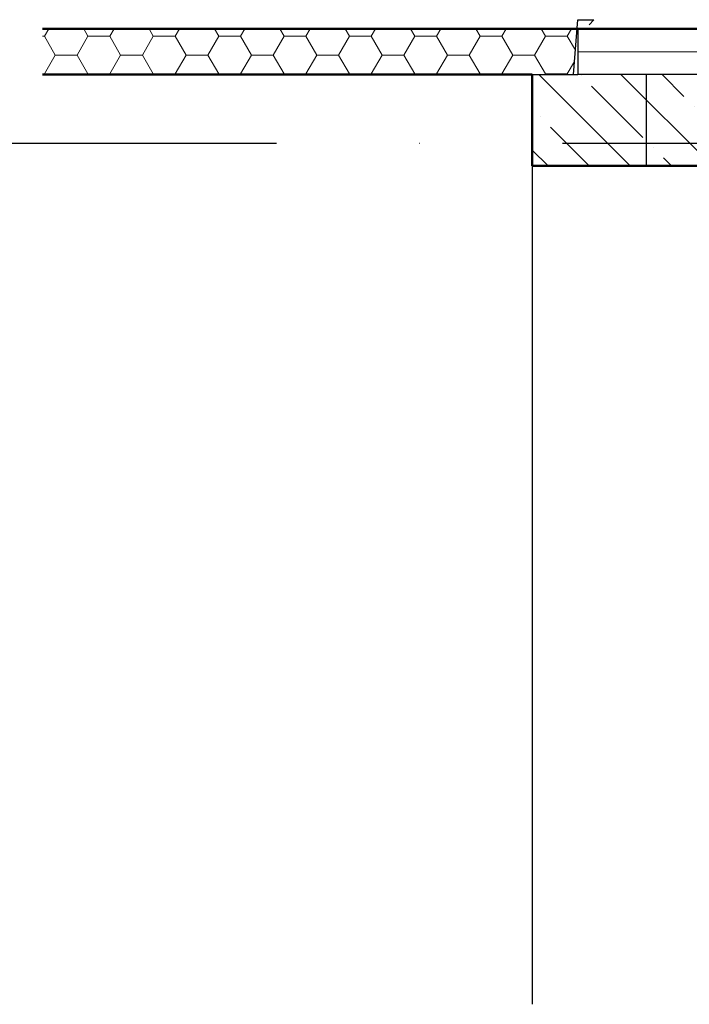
# Model space of a CAD drawing. Header units: millimetres. Extents: x -33711 to 544341, y -222428 to 596511.
# Tile 359 of 656: x 303083 to 304547, y -37649 to -35494. Entities that reach past the tile are written whole.
import ezdxf

# ---------------------------------------------------------------- set-up
doc = ezdxf.new("R2010")
doc.units = ezdxf.units.MM
doc.linetypes.add('DASHDOT', pattern=[0.5, 0.25, -0.125, 0, -0.125])
doc.layers.add('IN_C_OSA', color=6, linetype='DASHDOT')
doc.layers.add('IN_C_TENKA', color=7, linetype='Continuous')
for name, color, linetype, lineweight in [('IN_C_TLUSTA', 5, 'Continuous', 50), ('IN_IZOLACE', 251, 'IZOLACE', 5), ('IN_SRAFY', 8, 'Continuous', 9)]:
    doc.layers.add(name, color=color, linetype=linetype, lineweight=lineweight)
doc.linetypes.add('IZOLACE', pattern='A,0.0001,-0.1,[134,ltypeshp.shx,S=0.1,R=0,X=-0.1,Y=0],-0.2,[134,ltypeshp.shx,S=0.1,R=180,X=0.1,Y=0],-0.1', length=0.4001)

msp = doc.modelspace()

# ---------------------------------------------------------------- hatches: boundary and pattern name
at = {"layer": 'IN_SRAFY'}
h = msp.add_hatch(dxfattribs=at)
h.set_pattern_fill('HONEY', color=256, scale=15)
h.set_pattern_definition([(0, (-305.356, 31409.196), (71.4375, 41.2444597), [47.625, -95.25]), (120, (-305.356, 31409.196), (-71.4375, 41.24446), [47.625, -95.25]), (60, (-305.356, 31409.196), (2e-07, 82.4889196), [-95.25, 47.625])])
h.paths.add_polyline_path([(303133.44218, -35514.26664), (303133.44218, -35614.26664), (304203.62336, -35614.26664), (304293.62337, -35614.21339), (304301.95613, -35514.26664)])
h = msp.add_hatch(dxfattribs=at)
h.set_pattern_fill('ANSI35', color=256, scale=20, angle=90)
h.set_pattern_definition([(135, (396919.61, -268048.79), (-89.80256, -89.80256), []), (135, (396919.61, -267958.99), (-89.80256, -89.80256), [158.75, -31.75, 0, -31.75])])
h.paths.add_polyline_path([(304953.62336, -35614.26664), (304953.62336, -35814.26664), (304203.62336, -35814.26664), (304203.62336, -35614.26664)])
h.paths.add_polyline_path([(304963.62336, -35914.26664), (304963.62336, -35614.26664), (305963.62336, -35614.26664), (305963.62336, -35914.26664)])

# ---------------------------------------------------------------- linework, layer by layer
at = {"layer": 'IN_C_OSA', "color": 4, "ltscale": 2500}
msp.add_line((295519.51551, -35764.26576), (356092.68823, -35764.26576), dxfattribs=at)
at = {"layer": 'IN_C_TENKA'}
for p, q in [((304303.62336, -35514.26664), (304303.62336, -35614.26664)), ((304203.62336, -35614.26664), (304303.62336, -35614.26664)), ((304733.62336, -35614.26664), (304303.62336, -35614.26664)), ((304453.62336, -35814.26664), (304453.62336, -35614.26664)), ((304203.62336, -35814.26664), (304203.62336, -37648.57088))]:
    msp.add_line(p, q, dxfattribs=at)
msp.add_lwpolyline([(304203.62336, -35614.26664), (304293.62337, -35614.21339), (304303.62337, -35494.26902), (304338.62337, -35494.26902), (304328.58065, -35505.411)], dxfattribs=at)
at = {"layer": 'IN_C_TLUSTA'}
for p, q in [((303133.44218, -35514.26664), (304303.62336, -35514.26664)), ((304883.62336, -35514.26664), (304303.62336, -35514.26664)), ((303133.44218, -35614.26664), (304203.62336, -35614.26664)), ((304203.62336, -35614.26664), (304203.62336, -35814.26664)), ((304203.62336, -35814.26664), (304733.62336, -35814.26664))]:
    msp.add_line(p, q, dxfattribs=at)
at = {"layer": 'IN_IZOLACE', "ltscale": 120}
msp.add_line((304303.62336, -35564.26664), (305503.62336, -35564.26664), dxfattribs=at)

doc.saveas('drawing.dxf')
